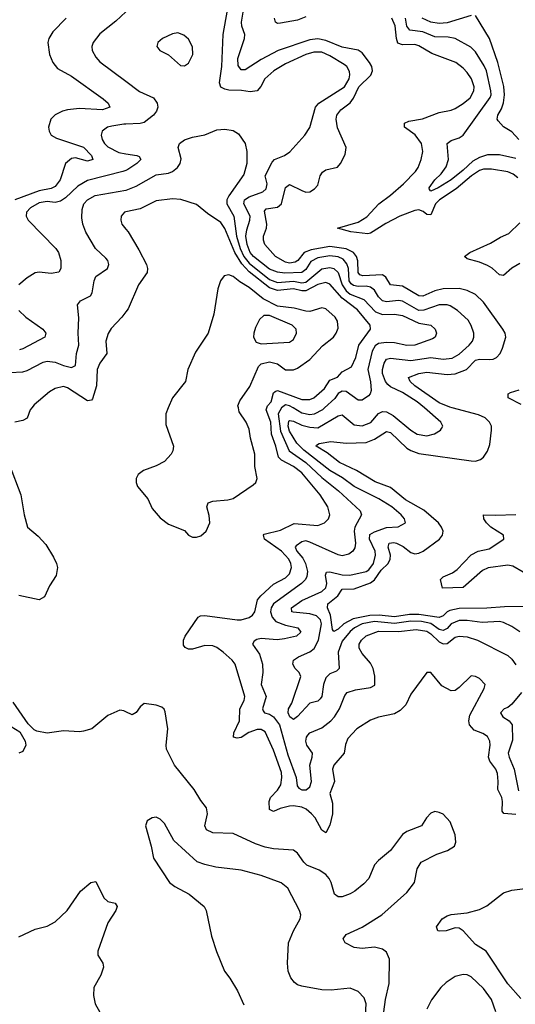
# Model space of a CAD drawing. Header units: inches. Extents: x 1694797 to 1849917, y 907313 to 1017959.
# Tile 471 of 656: x 1779474 to 1781928, y 967046 to 971923. Entities that reach past the tile are written whole.
import ezdxf

# ---------------------------------------------------------------- set-up
doc = ezdxf.new("R2010")
doc.units = ezdxf.units.IN
doc.header["$MEASUREMENT"] = 0
for name, color, linetype in [('B7976', 7, 'Continuous'), ('B7977', 7, 'Continuous'), ('B7986', 7, 'Continuous'), ('B7987', 7, 'Continuous')]:
    doc.layers.add(name, color=color, linetype=linetype)

msp = doc.modelspace()

# ---------------------------------------------------------------- linework, layer by layer
at = {"layer": 'B7976', "color": 5}
for points, elevation in [([(1779533.4, 970000), (1779526, 969990), (1779510, 969948.5), (1779490, 969936.8), (1779450, 969928.8)], 780), ([(1779422.1, 969722.1), (1779479.3, 969570), (1779496.1, 969470), (1779513.1, 969410), (1779565.1, 969365.1), (1779602.7, 969322.7), (1779641.5, 969261.5), (1779656, 969230), (1779660.3, 969210), (1779654.9, 969170), (1779620.7, 969119.3), (1779596.4, 969063.6), (1779570, 969049.8), (1779470, 969071)], 780), ([(1780000, 968494.7), (1779990, 968499.5), (1779970, 968502.9), (1779910, 968476.9), (1779830.2, 968409.8), (1779790, 968398.5), (1779770, 968395.6), (1779690, 968399.8), (1779610, 968389.6), (1779558.4, 968398.4), (1779545.4, 968405.4), (1779515.1, 968435.1), (1779441.8, 968541.8)], 820), ([(1779410, 968435.5), (1779475.2, 968395.2), (1779501, 968350), (1779504.7, 968330), (1779490, 968298), (1779470, 968289.3)], 820), ([(1779470, 967380.2), (1779550, 967418.7), (1779610, 967433.7), (1779650, 967454), (1779709.6, 967510), (1779774.3, 967605.7), (1779826, 967650), (1779850, 967654.4), (1779890, 967572.7), (1779910, 967555.8), (1779947.3, 967547.3), (1779956.3, 967530), (1779950.3, 967510), (1779909.6, 967450.4), (1779860.2, 967310), (1779860.9, 967290), (1779885.5, 967250), (1779888.4, 967230), (1779875.2, 967190), (1779841.3, 967130), (1779839, 967090), (1779848, 967048), (1779870, 967007.3)], 820)]:
    msp.add_lwpolyline(points, dxfattribs=dict(at, elevation=elevation))
at = {"layer": 'B7977', "color": 5}
for points, elevation in [([(1779703.6, 971930), (1779637.1, 971862.9), (1779617.8, 971830), (1779612.6, 971810), (1779620.7, 971750), (1779637.6, 971710), (1779660.4, 971680.4), (1779730, 971642.5), (1779886.8, 971530), (1779911.9, 971510), (1779920.8, 971490), (1779883.5, 971476.5), (1779770, 971482), (1779710, 971476.2), (1779685.7, 971470), (1779650, 971452.2), (1779627.2, 971430), (1779617.2, 971390), (1779620.2, 971370), (1779630.3, 971350), (1779656.5, 971336.5), (1779790, 971291), (1779829.3, 971250), (1779835.2, 971230), (1779810, 971222), (1779750, 971238), (1779730, 971235.9), (1779700.9, 971210), (1779673.9, 971130), (1779650, 971095.8), (1779630, 971086.5), (1779570, 971074.9), (1779450.3, 971029.7)], 720), ([(1780000, 971961.2), (1779950, 971915.6), (1779870, 971852.3), (1779837.3, 971810), (1779831.4, 971790), (1779832.8, 971770), (1779850, 971736.4), (1779870, 971713.4), (1780000, 971617.5)], 740), ([(1780000, 971405.8), (1779990, 971405.6), (1779930, 971395.6), (1779908.4, 971390), (1779882.3, 971370), (1779878, 971350), (1779882.9, 971330), (1779893.8, 971310), (1779910, 971293), (1779964.5, 971264.5), (1780000, 971258.7)], 740), ([(1780000, 971176.5), (1779984.9, 971170), (1779810, 971125.9), (1779761.7, 971098.3), (1779700.1, 971039.9), (1779676.1, 971023.9), (1779650, 971017.7), (1779610, 971021.7), (1779570, 971015.5), (1779526.5, 970990), (1779507.3, 970970), (1779506.2, 970950), (1779515.2, 970930), (1779653.2, 970790), (1779666, 970770), (1779677.8, 970730), (1779677, 970690), (1779667.2, 970672.8), (1779630, 970665.3), (1779570, 970671.7), (1779550, 970668.7), (1779510, 970644.1), (1779470.2, 970610)], 740), ([(1779425.4, 970174.6), (1779490, 970178.4), (1779510, 970184.7), (1779590, 970226.3), (1779610, 970231.7), (1779650, 970227.2), (1779690, 970209.5), (1779730, 970199.6), (1779750.8, 970210), (1779755.8, 970270), (1779766.8, 970310), (1779762.5, 970370), (1779766.1, 970446.1), (1779759.5, 970510), (1779775.5, 970530), (1779824.4, 970555.6), (1779832.5, 970570), (1779842.2, 970630), (1779850.1, 970649.9), (1779908.9, 970690), (1779915.4, 970710), (1779910.2, 970730), (1779901.1, 970741.1), (1779848.5, 970790), (1779801.6, 970870), (1779787.1, 970910), (1779781.3, 970941.3), (1779782.7, 970982.7), (1779790.9, 971010), (1779808.8, 971031.2), (1779847.4, 971052.6), (1780000, 971078.6)], 760), ([(1780000, 970971.5), (1779992.7, 970970), (1779976.1, 970950), (1779973.8, 970930), (1779979.6, 970910), (1780000, 970885.3)], 780), ([(1779470, 970482.6), (1779503.6, 970450), (1779589, 970390), (1779603.1, 970370), (1779598.4, 970350), (1779490, 970291.7), (1779473, 970287)], 740), ([(1780000, 970476.3), (1779980.3, 970450), (1779926.6, 970393.4), (1779911.3, 970368.7), (1779900.8, 970330), (1779905.1, 970270), (1779870, 970221.7), (1779856.8, 970190), (1779854.6, 970110), (1779834.9, 970045.1), (1779830, 970038), (1779810, 970034.8), (1779710, 970099.5), (1779690, 970105.6), (1779650, 970096.2), (1779620.9, 970079.1), (1779544.7, 970015.3), (1779533.4, 970000)], 780)]:
    msp.add_lwpolyline(points, dxfattribs=dict(at, elevation=elevation))
at = {"layer": 'B7986', "color": 5}
for points, elevation in [([(1780209.7, 970000), (1780197.3, 969970), (1780198, 969918), (1780235.8, 969810), (1780232.6, 969787.4), (1780223.1, 969770), (1780190, 969734.7), (1780150, 969713), (1780087.3, 969690), (1780060.5, 969670), (1780050.4, 969650), (1780050.4, 969630), (1780057.1, 969610), (1780108.5, 969550), (1780130, 969502), (1780170, 969455.5), (1780210, 969424.4), (1780290, 969393), (1780310.4, 969370.3), (1780330, 969360.4), (1780350, 969359.5), (1780370, 969366.4), (1780397.6, 969390), (1780415.4, 969430), (1780412.6, 969467.4), (1780399.7, 969510), (1780407.6, 969530), (1780430, 969538.8), (1780504.7, 969544.7), (1780530, 969551.6), (1780630, 969618.4), (1780642.2, 969630), (1780649.8, 969650), (1780637.6, 969710), (1780638.7, 969770), (1780616.1, 969850), (1780610, 969894.7), (1780595.8, 969930), (1780560.6, 969980.6), (1780556.5, 970000)], 820), ([(1781930, 967986.8), (1781870.4, 967990.4), (1781861.9, 968001.9), (1781864, 968050), (1781860.4, 968070), (1781840.9, 968110), (1781842.9, 968150), (1781838.9, 968190), (1781831, 968211), (1781801.7, 968250), (1781795.6, 968270), (1781803.7, 968330), (1781801.5, 968350), (1781790, 968372.5), (1781767.7, 968387.7), (1781724.5, 968404.5), (1781701.6, 968430), (1781697.9, 968450), (1781701.8, 968478.2), (1781773.2, 968610), (1781779, 968630), (1781750, 968659), (1781730, 968669), (1781710, 968672.3), (1781650, 968615.1), (1781630, 968600.9), (1781610, 968598), (1781563.9, 968623.9), (1781510, 968688.7), (1781490, 968688.7), (1781410, 968582.7), (1781385.8, 968530), (1781358.3, 968501.7), (1781330, 968485), (1781250, 968468.7), (1781210, 968452.8), (1781142.6, 968410), (1781098, 968362), (1781087, 968333), (1781080.8, 968290), (1781028.4, 968230), (1781021.8, 968210), (1781031.7, 968150), (1781009.5, 968090), (1781022.2, 968042.2), (1781021.9, 967990), (1781010, 967933.6), (1780990, 967895.8), (1780970, 967907.9), (1780936.7, 967970), (1780919.3, 967990), (1780891.8, 968011.8), (1780870, 968022.1), (1780830, 968029.3), (1780810, 968027.2), (1780763.8, 968016.2), (1780730, 968001.6), (1780710.7, 968010.7), (1780708.7, 968050), (1780714.9, 968070), (1780750, 968105.9), (1780766.3, 968133.7), (1780772.5, 968170), (1780770, 968194.7), (1780730, 968305.6), (1780690, 968396.2), (1780670, 968407.3), (1780650, 968407), (1780607.7, 968392.3), (1780570, 968367.9), (1780550, 968363.5), (1780532, 968370), (1780534.6, 968390), (1780562.2, 968450), (1780563.8, 968510), (1780585.6, 968550), (1780589.3, 968570), (1780541, 968730), (1780525.8, 968750), (1780480.6, 968790), (1780450, 968812.7), (1780430, 968821.4), (1780390, 968822.4), (1780330, 968805.3), (1780310, 968805.1), (1780293.4, 968813.4), (1780285, 968825), (1780285.1, 968850), (1780293.8, 968870), (1780356.7, 968963.3), (1780369.5, 968970.5), (1780390, 968972.4), (1780550, 968950.6), (1780570, 968950.7), (1780610, 968962.6), (1780626.6, 968973.4), (1780638.1, 968990), (1780651.4, 969048.6), (1780667.2, 969070), (1780730, 969126.9), (1780790, 969158.2), (1780810, 969177.7), (1780819.3, 969210), (1780816.1, 969230), (1780806.2, 969250), (1780770, 969290.6), (1780686.7, 969350), (1780680.5, 969370), (1780684.7, 969375.3), (1780765.9, 969394.1), (1780832.4, 969427.6), (1780950, 969418.1), (1780983.5, 969430), (1781003.1, 969450), (1781008.9, 969471.1), (1781000.2, 969510), (1780962.3, 969570), (1780870, 969677.8), (1780829.4, 969710), (1780770, 969741.2), (1780755.3, 969755.3), (1780741.9, 969810), (1780720.5, 969870), (1780716.8, 969930), (1780694.1, 969990), (1780697.7, 970000)], 780), ([(1780770, 970000), (1780752.8, 969970), (1780765.1, 969885.1), (1780808.1, 969788.1), (1780890.6, 969730), (1780970, 969654.7), (1781052.6, 969590), (1781159.3, 969490), (1781166, 969470), (1781133.3, 969410), (1781130.7, 969390), (1781135.7, 969330), (1781132.5, 969307.5), (1781122.7, 969290), (1781103.8, 969276.2), (1781070, 969267.3), (1781050, 969271.9), (1780910, 969335.6), (1780890, 969340.8), (1780870, 969337.3), (1780842.7, 969317.3), (1780837, 969310), (1780845.4, 969290), (1780875, 969255), (1780889.5, 969230), (1780898.8, 969190), (1780895.8, 969164.3), (1780889.3, 969150), (1780869.9, 969130), (1780730.4, 969030), (1780718.6, 969010), (1780715.7, 968990), (1780723.4, 968963.4), (1780742.6, 968942.6), (1780790, 968924.2), (1780851.4, 968911.4), (1780865.4, 968890), (1780845.1, 968870), (1780784.5, 968855.5), (1780748.7, 968851.3), (1780670, 968857.3), (1780647.8, 968852.2), (1780635.1, 968844.9), (1780626, 968830), (1780660.8, 968780.8), (1780675.8, 968730), (1780677.4, 968690), (1780669.9, 968630), (1780693.7, 968570), (1780675.9, 968510), (1780679.1, 968499.1), (1780685.7, 968490), (1780710, 968482.4), (1780730, 968469.9), (1780759.8, 968430), (1780802, 968282), (1780842.4, 968170), (1780848.1, 968128.1), (1780856.1, 968116.1), (1780870, 968108.7), (1780891.8, 968108.2), (1780910, 968123.9), (1780918.5, 968150), (1780910.8, 968230), (1780922.7, 968270), (1780923.5, 968290), (1780896.1, 968330), (1780890.6, 968350), (1780893.1, 968370), (1780900.1, 968379.9), (1780910, 968390.4), (1780970, 968415.8), (1781014.6, 968450), (1781032.8, 968470), (1781058, 968510), (1781084.2, 968575.8), (1781094.6, 968590), (1781136.2, 968603.8), (1781210, 968615.1), (1781232.5, 968627.5), (1781231.8, 968671.8), (1781224, 968710), (1781210, 968736.4), (1781170, 968783.1), (1781154.7, 968810), (1781154.6, 968830), (1781165.8, 968850), (1781190, 968870.8), (1781250, 968894.3), (1781350, 968892.3), (1781437, 968903), (1781490, 968894.4), (1781510, 968881.4), (1781550, 968841.7), (1781570, 968831.7), (1781590, 968832.9), (1781630, 968864.3), (1781650, 968869.9), (1781690, 968866.2), (1781741.1, 968850), (1781890, 968774.3), (1781910, 968755.9), (1781930, 968727.1)], 760), ([(1781950.4, 968890.4), (1781910, 968917), (1781870, 968937.2), (1781850, 968942), (1781763.7, 968936.3), (1781690, 968946.5), (1781650, 968946.5), (1781610.3, 968929.7), (1781590, 968907.3), (1781570, 968896.7), (1781550, 968902.2), (1781510, 968932.3), (1781462.6, 968942.6), (1781410, 968943.4), (1781330, 968931.8), (1781230, 968941.6), (1781169.5, 968930), (1781132, 968910), (1781110, 968892.3), (1781070, 968844.7), (1781050.5, 968790), (1781055.7, 968710), (1781043.2, 968696.8), (1781010, 968683.4), (1780990, 968662.9), (1780977.5, 968630), (1780969.5, 968570.5), (1780960.9, 968559.1), (1780950, 968547.8), (1780910, 968536.8), (1780850, 968472.3), (1780830, 968456.4), (1780811.2, 968470), (1780803.2, 968490), (1780805.2, 968510), (1780821.8, 968538.2), (1780865.2, 968670), (1780857.1, 968690), (1780837.2, 968710), (1780825.6, 968730), (1780828.7, 968750), (1780853.7, 968766.3), (1780910, 968791.5), (1780931.2, 968808.8), (1780953.8, 968850), (1780968.7, 968930), (1780963.7, 968950), (1780943.2, 968970), (1780910, 968979.3), (1780827.6, 968987.6), (1780821.4, 968990), (1780819.2, 969010), (1780870, 969046.2), (1780969, 969090), (1780990, 969109), (1780994.6, 969130), (1780988, 969172), (1780993.3, 969186.7), (1781010, 969188), (1781070, 969173.4), (1781108.3, 969171.7), (1781190, 969189.7), (1781202.2, 969197.8), (1781225.8, 969230), (1781235, 969270), (1781233.1, 969290), (1781206.3, 969350), (1781207.1, 969372.9), (1781230, 969386.4), (1781290, 969407.3), (1781348.5, 969411.5), (1781384.7, 969430), (1781379.8, 969450), (1781362.9, 969470), (1781315.8, 969510), (1781251.4, 969550), (1781130, 969611.3), (1781072.9, 969652.9), (1781010, 969690.6), (1780880.3, 969790), (1780846.1, 969826.1), (1780810, 969885.3), (1780802.5, 969910), (1780806.3, 969933.7), (1780810, 969937.7), (1780830, 969934.1), (1780870, 969915), (1780910, 969904.1), (1780950, 969901.4), (1781050, 969961.2), (1781070, 969964.8), (1781130, 969915.4), (1781170, 969911), (1781212.5, 969927.5), (1781250, 969971.9), (1781270, 969981.7), (1781290, 969980.9), (1781322.6, 969962.6), (1781410, 969889.5), (1781441.7, 969870), (1781490, 969862.4), (1781528.1, 969871.9), (1781557.4, 969890), (1781562.2, 969897.8), (1781568.4, 969910), (1781559.7, 969930), (1781477.4, 970000)], 740), ([(1780983.2, 970000), (1780972.4, 969990), (1780931.3, 969968.7), (1780910, 969966), (1780870, 969973.1), (1780827.3, 970000)], 760), ([(1781976.2, 969016.2), (1781874.9, 969014.9), (1781787.6, 969007.6), (1781650, 969006.2), (1781603.4, 968996.6), (1781589.9, 968990.1), (1781569.8, 968970.2), (1781550, 968961.7), (1781450, 968977.4), (1781403.6, 968976.4), (1781330, 968964.8), (1781253.5, 968973.5), (1781207.4, 968972.6), (1781125.4, 968954.6), (1781078.9, 968930), (1781050, 968904.1), (1781030, 968892.8), (1781022.6, 968902.6), (1781013.3, 968973.3), (1780998.5, 969010), (1780999.9, 969030), (1781048.6, 969070), (1781070, 969102.8), (1781130, 969104.1), (1781210, 969133.1), (1781230, 969149.2), (1781264, 969196), (1781298.4, 969230), (1781308.5, 969250), (1781309.3, 969270), (1781298.7, 969310), (1781303.5, 969330), (1781326.4, 969333.6), (1781340.2, 969330), (1781372.8, 969312.8), (1781410, 969283.7), (1781430, 969278), (1781450, 969280.8), (1781472.2, 969290), (1781552.8, 969350), (1781566.9, 969370), (1781570.6, 969390), (1781563, 969410), (1781547.7, 969430), (1781474.2, 969494.2), (1781383.9, 969544), (1781310, 969605.5), (1781234.2, 969634.2), (1781141.6, 969690), (1781057.8, 969730), (1780996.9, 969776.9), (1780942.5, 969810), (1780943.8, 969816.2), (1780955.8, 969824.2), (1781014.3, 969834.3), (1781090, 969825.8), (1781190, 969828.7), (1781230, 969845.6), (1781290, 969882.3), (1781310, 969878.1), (1781390, 969801.2), (1781410, 969788.9), (1781450, 969774.6), (1781710, 969737.1), (1781730, 969736.8), (1781755.9, 969744.1), (1781770, 969755.3), (1781790, 969784.9), (1781800.9, 969819.1), (1781810.5, 969890), (1781809.1, 969910), (1781799.8, 969930), (1781778.5, 969950), (1781745.9, 969965.9), (1781615.3, 970000)], 720), ([(1781966.6, 969186.6), (1781915.4, 969215.4), (1781890, 969220.7), (1781792.9, 969207.1), (1781766.1, 969193.9), (1781670.2, 969110), (1781567.6, 969107.6), (1781556.8, 969150), (1781570, 969163.2), (1781616.5, 969183.5), (1781640.7, 969199.3), (1781710, 969271.5), (1781744.4, 969290), (1781797.8, 969302.2), (1781871.2, 969350), (1781868.6, 969370), (1781806, 969410), (1781785.6, 969430), (1781772.2, 969450), (1781769.8, 969470.2), (1781830, 969467.9), (1781930, 969472.5)], 680), ([(1781959.1, 968590), (1781910, 968532.7), (1781890, 968516.7), (1781872.7, 968510), (1781853.8, 968490), (1781865.8, 968470), (1781897.3, 968450), (1781912.5, 968430), (1781914, 968354), (1781893.2, 968290), (1781897.2, 968270), (1781922.2, 968210), (1781942.9, 968102.9)], 760), ([(1781271.9, 966971.9), (1781284.5, 967070), (1781303.8, 967150), (1781304.2, 967270), (1781290, 967305.1), (1781270, 967319.4), (1781230, 967329.1), (1781170, 967323), (1781130, 967327.3), (1781085.1, 967350), (1781074.7, 967370), (1781090, 967392.4), (1781170, 967427.8), (1781266.6, 967490), (1781390, 967600.2), (1781428.1, 967650), (1781442.3, 967717.7), (1781461.6, 967750), (1781538.4, 967790), (1781591.9, 967808.1), (1781626.6, 967830), (1781634.1, 967850), (1781630, 967885.2), (1781604.8, 967950), (1781570, 967987.1), (1781550, 967996.4), (1781530, 968000.5), (1781510, 967993), (1781488.4, 967970), (1781464, 967930), (1781390, 967902), (1781370, 967887.8), (1781310, 967807.6), (1781250, 967758.9), (1781230, 967736.9), (1781202.9, 967670), (1781177.8, 967642.2), (1781133.7, 967606.3), (1781110, 967593.1), (1781070, 967579.2), (1781050, 967578.8), (1781032.3, 967592.3), (1781015.5, 967650), (1781006.4, 967670), (1780990, 967689.8), (1780956.4, 967710), (1780895.3, 967735.2), (1780880.2, 967750), (1780850, 967794.4), (1780830, 967809.8), (1780730, 967816.5), (1780690, 967824.4), (1780641.5, 967841.5), (1780530, 967891.3), (1780430, 967895.8), (1780398.2, 967910), (1780391.1, 967930), (1780403.9, 967990), (1780398.4, 968018.4), (1780370, 968055.8), (1780338.3, 968110), (1780239.8, 968230), (1780200.7, 968310), (1780198.6, 968330), (1780208, 968410), (1780194.8, 968494.8), (1780188.5, 968508.5), (1780177.6, 968517.6), (1780150, 968528.4), (1780090, 968536), (1780070, 968518.7), (1780050, 968491.6), (1780030, 968480.5), (1780000, 968494.7)], 820), ([(1781186.4, 966990), (1781188.9, 967048.9), (1781178.7, 967078.7), (1781148.9, 967108.9), (1781110, 967126.2), (1781016, 967116), (1780970, 967117.7), (1780870, 967135.6), (1780850, 967142), (1780834, 967154), (1780816.6, 967176.6), (1780803.5, 967210), (1780799.7, 967250), (1780805.1, 967350), (1780830, 967410.5), (1780862, 967470), (1780865.1, 967490), (1780859.7, 967510), (1780801.3, 967621.3), (1780768.3, 967648.3), (1780670, 967683.5), (1780570, 967709.8), (1780445.2, 967725.2), (1780390, 967737.8), (1780352.4, 967752.4), (1780237.1, 967857.1), (1780190, 967941.2), (1780170, 967962.7), (1780150, 967972.7), (1780130, 967969.2), (1780104.9, 967955.1), (1780096, 967930), (1780125.5, 967830), (1780137.1, 967770), (1780214.9, 967650), (1780242, 967630), (1780312.4, 967592.4), (1780388, 967530), (1780397.1, 967510), (1780423.1, 967383.1), (1780447.5, 967307.5), (1780487.3, 967210), (1780514.9, 967174.9), (1780552.7, 967112.7), (1780583.1, 967043.1)], 840), ([(1781954.8, 967074.8), (1781890, 967147), (1781783.7, 967310), (1781730, 967342.9), (1781670.2, 967410.2), (1781650, 967422.7), (1781630, 967424.6), (1781585.5, 967410), (1781550, 967408.5), (1781544.7, 967410), (1781537.1, 967430), (1781566.3, 967470), (1781590, 967484.2), (1781609.4, 967490.6), (1781690, 967498.9), (1781750, 967515.1), (1781786.3, 967533.7), (1781870, 967598.7), (1781910, 967612), (1781990, 967621.2)], 780), ([(1781830.7, 967009.3), (1781810, 967069.8), (1781770, 967124.6), (1781710, 967183), (1781690, 967191.9), (1781670, 967194.3), (1781630, 967184.1), (1781585.1, 967154.9), (1781559.1, 967130), (1781512.3, 967067.7), (1781490, 967022)], 820)]:
    msp.add_lwpolyline(points, dxfattribs=dict(at, elevation=elevation))
at = {"layer": 'B7987', "color": 5}
for points, elevation in [([(1781477.4, 970000), (1781442.2, 970030), (1781370, 970076.4), (1781310, 970104.8), (1781296.5, 970116.5), (1781285.6, 970130), (1781269.9, 970169.9), (1781269.6, 970190), (1781278.1, 970221.9), (1781290, 970240.8), (1781310, 970246.1), (1781410, 970234.9), (1781509.3, 970249.3), (1781570, 970240.7), (1781614.4, 970245.6), (1781650, 970266.5), (1781699.4, 970310), (1781716.2, 970330), (1781722.6, 970350), (1781722.2, 970370), (1781710, 970407.8), (1781693.7, 970433.7), (1781641.7, 970481.7), (1781605.1, 970505.1), (1781590, 970510.4), (1781550, 970510.3), (1781475.6, 970484.4), (1781450, 970482.6), (1781370, 970527.9), (1781350, 970531.2), (1781290, 970525.2), (1781270.5, 970530.5), (1781250.8, 970550), (1781230, 970583.2), (1781210, 970597.9), (1781190, 970603.3), (1781150, 970601.5), (1781125.8, 970605.8), (1781114.4, 970614.4), (1781105.4, 970630), (1781101.2, 970690), (1781094.2, 970714.2), (1781075.8, 970735.8), (1781050, 970747.5), (1781010, 970752.7), (1780950, 970743.8), (1780915.7, 970724.3), (1780890, 970685.7), (1780870.2, 970669.8), (1780786.7, 970666.7), (1780750, 970672.6), (1780710, 970687.2), (1780631.1, 970750), (1780615.5, 970770), (1780600.2, 970810), (1780593.2, 970850), (1780597.8, 970882.2), (1780614, 970930), (1780614.5, 970950), (1780583.3, 971010), (1780586.9, 971030), (1780610, 971044.9), (1780677.8, 971070), (1780695, 971085), (1780699.1, 971110), (1780688.6, 971150), (1780723.5, 971216.5), (1780736, 971230), (1780784.7, 971250), (1780811.1, 971268.9), (1780885.4, 971350), (1780910.6, 971389.4), (1780938.5, 971490), (1780954.3, 971510), (1781082.7, 971590), (1781105, 971630), (1781109, 971650), (1781106.5, 971666.5), (1781093, 971690), (1781080.8, 971700.8), (1781010, 971744.1), (1780970, 971761), (1780930, 971761.7), (1780891.1, 971750), (1780790, 971703.9), (1780731.9, 971670), (1780688.2, 971630), (1780668.2, 971591.8), (1780650, 971569.7), (1780614.7, 971565.3), (1780572.7, 971572.7), (1780510, 971574.2), (1780490, 971578), (1780470, 971588.8), (1780462.4, 971610), (1780474.8, 971690), (1780480.6, 971850), (1780502.9, 971970)], 740), ([(1781615.3, 970000), (1781603.2, 970003.2), (1781550, 970024.5), (1781430.4, 970110), (1781407.5, 970130), (1781398.2, 970150), (1781449.7, 970170), (1781490, 970176.9), (1781590, 970165.7), (1781630, 970168.3), (1781685.6, 970190), (1781730, 970236), (1781750, 970242.1), (1781801.1, 970238.9), (1781818.1, 970241.9), (1781834.2, 970250), (1781852.7, 970270), (1781865, 970295.1), (1781880.9, 970350), (1781878, 970370), (1781866, 970390), (1781770, 970523.7), (1781730, 970561.5), (1781690, 970580.8), (1781650, 970590.7), (1781570, 970589.2), (1781530, 970579), (1781470, 970553.9), (1781450, 970554.4), (1781370, 970602.3), (1781310, 970609.9), (1781286.9, 970646.9), (1781270, 970659.3), (1781173.4, 970653.4), (1781158.6, 970658.5), (1781149.2, 970670), (1781147.9, 970727.9), (1781140.9, 970750), (1781126.2, 970770), (1781090, 970787.6), (1781010, 970798.5), (1780916.5, 970783.5), (1780882.6, 970770), (1780850.3, 970729.8), (1780838.3, 970721.7), (1780810, 970716.3), (1780790, 970722.4), (1780739.8, 970750), (1780686.9, 970810), (1780680.2, 970830), (1780680.2, 970850), (1780695.8, 970890), (1780697.8, 970910), (1780685.1, 970974.9), (1780693.9, 970986.1), (1780750, 970994.9), (1780769.3, 971010), (1780790, 971091.6), (1780810, 971106), (1780870, 971076), (1780890, 971069), (1780910, 971070.2), (1780934.3, 971085.7), (1780950, 971103.1), (1780961.8, 971150), (1780972.3, 971167.7), (1780990, 971179.7), (1781047.7, 971192.3), (1781062.6, 971210), (1781085, 971255), (1781090.8, 971290), (1781047.6, 971387.6), (1781040.6, 971430), (1781044.2, 971450), (1781063.9, 971476.1), (1781109.9, 971510.1), (1781126.4, 971533.6), (1781152.8, 971590), (1781211.6, 971648.4), (1781220.7, 971670), (1781217.3, 971690), (1781206.1, 971710), (1781170, 971757.7), (1781150, 971772.2), (1781070, 971785.8), (1780990, 971819.4), (1780950, 971828.6), (1780910, 971822.6), (1780753.7, 971770), (1780670, 971726.1), (1780590, 971674.4), (1780570, 971674.2), (1780556, 971696), (1780553.6, 971730), (1780587.2, 971830), (1780587.8, 971850), (1780573.8, 971890), (1780572.3, 971910), (1780580.5, 971959.5)], 720), ([(1780890, 971937), (1780850, 971920.7), (1780764.8, 971904.8), (1780750, 971903.7), (1780741, 971910), (1780735.8, 971930)], 680), ([(1781939.9, 971139.9), (1781917.4, 971157.4), (1781890, 971168.3), (1781810, 971182.8), (1781770, 971181.8), (1781750, 971175.8), (1781711, 971150), (1781635.1, 971084.9), (1781551.7, 971030), (1781531.9, 971010), (1781510, 970955.6), (1781490, 970957.6), (1781471.9, 970971.9), (1781450, 970980.3), (1781430, 970978.2), (1781355.8, 970950), (1781286.4, 970913.6), (1781210, 970864.9), (1781197.6, 970862.4), (1781112.6, 970872.6), (1781047.6, 970890), (1781150, 970920.5), (1781193.3, 970946.7), (1781252.3, 971010), (1781310, 971053.1), (1781374.6, 971110), (1781433.4, 971170), (1781446.8, 971190), (1781462.2, 971230), (1781470.7, 971270), (1781463.2, 971310), (1781432.2, 971352.2), (1781379.1, 971390), (1781379.7, 971410), (1781400.6, 971419.4), (1781467.8, 971432.2), (1781550, 971463.5), (1781610, 971474.3), (1781630, 971482.7), (1781670, 971507), (1781704.1, 971535.9), (1781722.6, 971570), (1781723.6, 971590), (1781710.9, 971630), (1781690, 971661.7), (1781670, 971682.7), (1781633.3, 971710), (1781514.9, 971754.9), (1781450, 971793.6), (1781430, 971799.9), (1781370, 971798.8), (1781346.7, 971806.7), (1781339.3, 971830), (1781332.6, 971892.6), (1781317.2, 971930)], 680), ([(1781930, 971235.3), (1781850, 971253.5), (1781790, 971252.5), (1781750, 971239.9), (1781718.2, 971221.8), (1781670, 971176.6), (1781610.5, 971130), (1781546.5, 971090), (1781510, 971074), (1781502.2, 971082.2), (1781501.5, 971090), (1781529.1, 971130), (1781561.3, 971158.7), (1781585.4, 971194.6), (1781596.4, 971230), (1781589.9, 971310.1), (1781610, 971324.1), (1781650, 971336.8), (1781670, 971351), (1781803.3, 971536.7), (1781807.6, 971550), (1781805.8, 971570), (1781784.3, 971670), (1781774.3, 971694.3), (1781730, 971764.1), (1781706.8, 971786.8), (1781629.4, 971829.4), (1781595.8, 971835.8), (1781530, 971838.3), (1781470, 971862.8), (1781405, 971870), (1781391.1, 971890), (1781384, 971930)], 660), ([(1781710, 971944), (1781590, 971907.2), (1781550, 971903.7), (1781510, 971909.6), (1781466.2, 971930)], 640), ([(1781946, 971330), (1781910, 971366.6), (1781870, 971392.7), (1781842.2, 971422.3), (1781838.7, 971430), (1781841.8, 971450), (1781859.6, 971480.4), (1781869.1, 971510.9), (1781873.7, 971550), (1781871.3, 971591.3), (1781841.8, 971710), (1781800.1, 971830), (1781730, 971943.8)], 640), ([(1780000, 971617.5), (1780067.6, 971567.6), (1780135.8, 971535.8), (1780154.2, 971510), (1780157.2, 971490), (1780151.3, 971470), (1780136.5, 971450), (1780090, 971413.5), (1780070, 971407.8), (1780000, 971405.8)], 740), ([(1780000, 971078.6), (1780001.2, 971078.8), (1780050, 971098.8), (1780150, 971154.2), (1780210, 971162.5), (1780230.3, 971170), (1780255.3, 971190), (1780267.9, 971210), (1780272.8, 971232.8), (1780257.8, 971290), (1780264.6, 971310), (1780290, 971328.3), (1780330, 971341.3), (1780390, 971351.6), (1780450, 971377.7), (1780490, 971380.4), (1780530, 971373.3), (1780558, 971358), (1780589.8, 971309.8), (1780598, 971270), (1780598.6, 971210), (1780584.2, 971155.8), (1780509.2, 971050), (1780499.3, 971030), (1780499.6, 971010), (1780534.4, 970950), (1780547.8, 970850), (1780565, 970790), (1780584.2, 970750), (1780610, 970717.2), (1780710, 970636.5), (1780750, 970621), (1780830, 970627.3), (1780870, 970620.1), (1780890, 970622.5), (1780970, 970688.4), (1781010, 970695.4), (1781029.9, 970689.9), (1781050, 970669.9), (1781070.8, 970610), (1781090, 970579.2), (1781110, 970563.7), (1781177.4, 970537.4), (1781235.2, 970475.2), (1781270, 970461.9), (1781330, 970464.4), (1781370, 970457.6), (1781450, 970420.1), (1781509.1, 970409.1), (1781530.9, 970390), (1781537.6, 970370), (1781531.1, 970350), (1781518.4, 970341.6), (1781430, 970310.6), (1781390, 970309.7), (1781330, 970321.9), (1781290, 970324.3), (1781250, 970318.2), (1781233.3, 970306.7), (1781218.7, 970281.3), (1781197.6, 970190), (1781210.8, 970129.2), (1781213.5, 970086.5), (1781209, 970070), (1781200.5, 970059.5), (1781170, 970037.8), (1781150, 970038.7), (1781090, 970080.8), (1781070, 970083.1), (1781050, 970071.7), (1781033.4, 970046.6), (1780983.2, 970000)], 760), ([(1780000, 971258.7), (1780054, 971250), (1780064.8, 971244.8), (1780074, 971230), (1780053.8, 971210), (1780010, 971180.9), (1780000, 971176.5)], 740), ([(1780697.7, 970000), (1780701.3, 970010), (1780718.7, 970030), (1780730, 970074), (1780738.3, 970081.7), (1780750, 970085.6), (1780870, 970041.3), (1780910, 970041.3), (1780930.2, 970049.8), (1780983.6, 970096.4), (1781010, 970137.8), (1781047.8, 970152.2), (1781070, 970178.8), (1781116.3, 970203.7), (1781138, 970250), (1781153.8, 970310), (1781210.5, 970390), (1781208.3, 970410), (1781145.9, 970485.9), (1781070, 970542.8), (1781010, 970612), (1780990, 970620.6), (1780950, 970611.4), (1780890, 970579.2), (1780870, 970579.2), (1780830, 970589.6), (1780750, 970580.9), (1780710, 970594.1), (1780610, 970673.7), (1780573.6, 970713.6), (1780539.8, 970770), (1780490, 970888.7), (1780470, 970917.5), (1780403.2, 970963.2), (1780350, 971006.8), (1780272.2, 971032.2), (1780230, 971036.2), (1780150, 971026), (1780070, 970985.5), (1780000, 970971.5)], 780), ([(1781950, 970714.3), (1781910, 970691.9), (1781870, 970656.4), (1781850, 970659.1), (1781812.4, 970692.4), (1781790, 970705.4), (1781750, 970721.7), (1781690, 970738), (1781675.4, 970750), (1781702.4, 970770), (1781804.8, 970815.2), (1781854.5, 970845.5), (1781895.7, 970864.3), (1781950, 970917)], 680), ([(1780000, 970885.3), (1780011.4, 970871.4), (1780063.3, 970783.3), (1780101.1, 970710), (1780106.7, 970690), (1780104.5, 970670), (1780062.8, 970610), (1780010.3, 970490), (1780000, 970476.3)], 780), ([(1780556.5, 970000), (1780554.5, 970010), (1780564.3, 970035.7), (1780613.3, 970106.7), (1780655.5, 970204.5), (1780670, 970217.5), (1780710, 970227.7), (1780750, 970219), (1780790, 970188.4), (1780830, 970188.4), (1780850, 970196.3), (1780910, 970240.4), (1780972.8, 970307.2), (1781026.8, 970350), (1781041, 970370), (1781050, 970394.8), (1781047.2, 970430), (1781035.8, 970450), (1780990, 970489.9), (1780970, 970496.1), (1780910, 970478.2), (1780890, 970479.2), (1780833.5, 970493.5), (1780750, 970503.4), (1780679.4, 970539.4), (1780610, 970596), (1780563.8, 970623.8), (1780530, 970650.8), (1780510, 970659.1), (1780485.8, 970654.2), (1780468.1, 970630), (1780455, 970590), (1780435.4, 970464.6), (1780407.3, 970370), (1780343.8, 970276.2), (1780305.8, 970190), (1780294, 970130), (1780230.2, 970049.8), (1780209.7, 970000)], 820), ([(1781956.4, 970016.4), (1781892.8, 970050), (1781891.6, 970070), (1781904.5, 970075.5), (1781947, 970090)], 680), ([(1780827.3, 970000), (1780810, 970010.9), (1780790, 970014.4), (1780770, 970000)], 760)]:
    msp.add_lwpolyline(points, dxfattribs=dict(at, elevation=elevation))
for points, elevation in [([(1780257.4, 971857.4), (1780230, 971852.8), (1780180.7, 971830), (1780158, 971810), (1780153.4, 971790), (1780167.7, 971770), (1780210, 971748.7), (1780270, 971696.3), (1780290, 971694), (1780310, 971706.8), (1780331.1, 971750), (1780330, 971788), (1780310, 971826), (1780286.7, 971846.7)], 760), ([(1780710, 970458), (1780683.1, 970456.9), (1780661.5, 970438.5), (1780641.7, 970398.3), (1780633.8, 970370), (1780631.6, 970350), (1780645.2, 970325.2), (1780670, 970317.8), (1780810, 970324.9), (1780830, 970339.3), (1780845.1, 970370), (1780842.6, 970390), (1780822.4, 970410)], 840)]:
    msp.add_lwpolyline(points, close=True, dxfattribs=dict(at, elevation=elevation))

doc.saveas('drawing.dxf')
